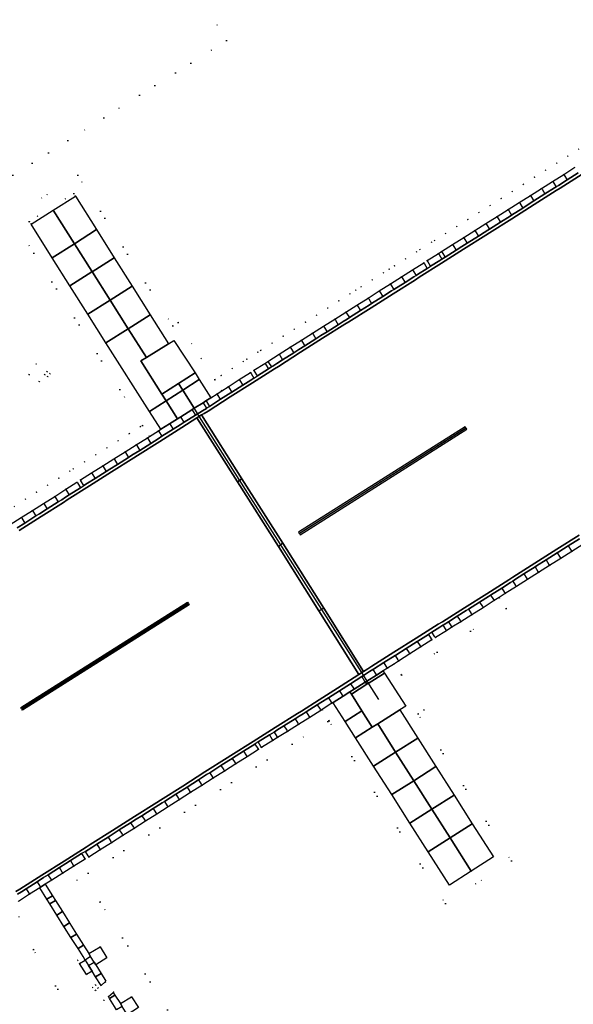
# Model space of a CAD drawing. Header units: metres. Extents: x 174791 to 179073, y 406431 to 409043.
# Tile 279 of 314: x 178086 to 178170, y 408172 to 408321. Entities that reach past the tile are written whole.
import ezdxf

# ---------------------------------------------------------------- set-up
doc = ezdxf.new("R2010")
doc.units = ezdxf.units.M
doc.linetypes.add('DOT', pattern=[6.35, 0, -6.35])
for name, color, linetype in [('terreindeelbegroeid', 254, 'DOT'), ('terreindeelonbegroeid', 254, 'DOT'), ('wegdeel_molgoot', 254, 'Continuous'), ('wegdeel_opstelplaats', 254, 'Continuous'), ('wegdeel_rijbaan', 254, 'Continuous'), ('wegdeel_start_landingsbaan', 254, 'Continuous'), ('wegdeel_voetpad', 254, 'Continuous'), ('weginrichtingselement_kabel_vliegtuigafreminstallatie', 254, 'Continuous'), ('weginrichtingselement_markering_vliegtuigverharding', 254, 'Continuous'), ('weginrichtingselement_voeg_vliegtuigverharding', 254, 'Continuous')]:
    doc.layers.add(name, color=color, linetype=linetype)

msp = doc.modelspace()

# ---------------------------------------------------------------- linework, layer by layer
at = {"layer": 'terreindeelbegroeid'}
for points in [[(178098.333, 408348, 0), (178117.041, 408318.308, 0), (178098.335, 408306.522, 0), (178057.189, 408280.596, 0), (178060.517, 408292.703, 0), (178067.153, 408317.084, 0), (178068.338, 408329.741, 0), (178068.627, 408334.974, 0), (178068.631, 408335.084, 0), (178089.056, 408347.953, 0), (178095.718, 408352.15, 0)], [(178115.234, 408266.701, 0), (178116.316, 408265.02, 0), (178115.583, 408264.554, 0), (178114.611, 408263.937, 0), (178112.845, 408266.723, 0), (178112.234, 408267.71, 0), (178109.023, 408272.656, 0), (178108.197, 408272.146, 0), (178105.414, 408276.558, 0), (178102.654, 408280.935, 0), (178099.932, 408285.249, 0), (178097.226, 408289.54, 0), (178094.026, 408294.615, 0), (178093.759, 408295.038, 0), (178087.001, 408290.778, 0), (178087.267, 408290.355, 0), (178090.492, 408285.241, 0), (178093.181, 408280.977, 0), (178095.902, 408276.662, 0), (178098.662, 408272.285, 0), (178105.29, 408261.841, 0), (178107.022, 408259.146, 0), (178106.663, 408258.92, 0), (178105.276, 408258.047, 0), (178104.209, 408259.739, 0), (178084.242, 408291.403, 0), (178094.383, 408297.796, 0), (178108.832, 408274.888, 0), (178109.642, 408275.389, 0)], [(178086.924, 408267.482, 0), (178088.524, 408266.372, 0), (178089.319, 408267.467, 0), (178089.805, 408267.115, 0), (178090.158, 408267.6, 0), (178089.672, 408267.953, 0), (178088.028, 408269.109, 0)], [(178159.59, 408231.863, 0), (178143.646, 408221.785, 0), (178142.565, 408223.468, 0), (178143.218, 408223.882, 0), (178144.91, 408224.954, 0), (178146.601, 408226.025, 0), (178148.293, 408227.097, 0), (178148.824, 408227.446, 0), (178150.49, 408228.489, 0), (178151.328, 408229.019, 0), (178152.689, 408229.857, 0), (178154.379, 408230.928, 0), (178156.069, 408231.999, 0), (178157.758, 408233.07, 0), (178158.521, 408233.553, 0)], [(178143.646, 408221.785, 0), (178147.1, 408216.408, 0), (178146.179, 408215.836, 0), (178160.387, 408193.478, 0), (178150.347, 408187.003, 0), (178132.631, 408214.802, 0), (178131.554, 408216.492, 0), (178133.068, 408217.451, 0), (178133.244, 408217.562, 0), (178133.268, 408217.524, 0), (178135.067, 408214.701, 0), (178136.665, 408212.193, 0), (178139.414, 408207.881, 0), (178142.171, 408203.554, 0), (178144.938, 408199.212, 0), (178147.717, 408194.852, 0), (178150.953, 408189.774, 0), (178154.268, 408191.912, 0), (178157.637, 408194.077, 0), (178154.434, 408199.117, 0), (178151.664, 408203.477, 0), (178148.902, 408207.822, 0), (178146.15, 408212.152, 0), (178143.407, 408216.469, 0), (178144.32, 408217.036, 0), (178141.061, 408222.027, 0), (178140.84, 408222.375, 0), (178141.526, 408222.81, 0), (178142.565, 408223.468, 0)], [(178132.631, 408214.802, 0), (178132.446, 408214.69, 0), (178090.509, 408188.168, 0), (178089.434, 408189.911, 0), (178090.413, 408190.53, 0), (178092.104, 408191.601, 0), (178093.796, 408192.671, 0), (178095.488, 408193.742, 0), (178096.077, 408194.061, 0), (178097.797, 408195.151, 0), (178099.516, 408196.241, 0), (178101.236, 408197.331, 0), (178102.955, 408198.421, 0), (178104.675, 408199.511, 0), (178106.394, 408200.601, 0), (178108.114, 408201.691, 0), (178109.833, 408202.781, 0), (178111.553, 408203.87, 0), (178113.272, 408204.96, 0), (178114.992, 408206.05, 0), (178116.711, 408207.14, 0), (178118.431, 408208.23, 0), (178120.151, 408209.32, 0), (178121.87, 408210.41, 0), (178122.362, 408210.728, 0), (178124.07, 408211.789, 0), (178124.781, 408212.24, 0), (178126.301, 408213.164, 0), (178127.993, 408214.236, 0), (178129.684, 408215.308, 0), (178131.376, 408216.379, 0), (178131.554, 408216.492, 0)], [(178089.664, 408187.634, 0), (178063.582, 408171.169, 0), (178062.514, 408172.862, 0), (178063.773, 408173.663, 0), (178064.045, 408173.835, 0), (178065.737, 408174.901, 0), (178067.43, 408175.968, 0), (178069.122, 408177.034, 0), (178069.655, 408177.373, 0), (178070.965, 408178.192, 0), (178071.803, 408178.754, 0), (178073.495, 408179.825, 0), (178075.187, 408180.895, 0), (178076.878, 408181.966, 0), (178078.57, 408183.036, 0), (178080.262, 408184.107, 0), (178081.954, 408185.178, 0), (178083.646, 408186.248, 0), (178085.337, 408187.319, 0), (178087.029, 408188.389, 0), (178088.589, 408189.376, 0)]]:
    msp.add_polyline3d(points, close=True, dxfattribs=at)
for points in [[(178057.189, 408280.596, 0), (178098.335, 408306.522, 0), (178117.041, 408318.308, 0), (178098.333, 408348, 0)], [(178170.658, 408301.763, 0), (178168.967, 408300.694, 0), (178167.277, 408299.624, 0), (178165.586, 408298.555, 0), (178163.895, 408297.486, 0), (178162.204, 408296.417, 0), (178160.513, 408295.347, 0), (178158.822, 408294.278, 0), (178157.131, 408293.209, 0), (178155.44, 408292.139, 0), (178153.75, 408291.07, 0), (178152.059, 408290.001, 0), (178150.368, 408288.932, 0), (178148.694, 408287.873, 0), (178148.234, 408287.595, 0), (178146.471, 408286.503, 0), (178145.95, 408286.149, 0), (178144.283, 408285.095, 0), (178142.589, 408284.024, 0), (178141.772, 408283.508, 0), (178140.894, 408282.953, 0), (178139.2, 408281.881, 0), (178137.506, 408280.81, 0), (178136.69, 408280.294, 0), (178135.812, 408279.739, 0), (178134.118, 408278.668, 0), (178132.424, 408277.597, 0), (178130.729, 408276.525, 0), (178129.035, 408275.454, 0), (178127.341, 408274.383, 0), (178125.647, 408273.312, 0), (178123.952, 408272.241, 0), (178122.242, 408271.159, 0), (178121.786, 408270.858, 0), (178120.108, 408269.815, 0), (178119.569, 408269.455, 0), (178117.896, 408268.392, 0), (178116.203, 408267.317, 0), (178115.244, 408266.708, 0), (178115.234, 408266.701, 0), (178109.642, 408275.389, 0), (178108.832, 408274.888, 0), (178094.383, 408297.796, 0), (178084.242, 408291.403, 0), (178104.209, 408259.739, 0), (178103.901, 408259.545, 0), (178102.204, 408258.477, 0), (178100.507, 408257.408, 0), (178098.81, 408256.34, 0), (178097.113, 408255.272, 0), (178095.416, 408254.204, 0), (178093.695, 408253.12, 0), (178093.157, 408252.759, 0), (178091.486, 408251.702, 0), (178089.792, 408250.631, 0), (178088.098, 408249.561, 0), (178086.405, 408248.49, 0), (178084.711, 408247.419, 0)], [(178170.036, 408299.003, 0), (178168.345, 408297.934, 0), (178166.655, 408296.865, 0), (178164.964, 408295.796, 0), (178163.273, 408294.726, 0), (178161.582, 408293.657, 0), (178159.891, 408292.588, 0), (178158.2, 408291.518, 0), (178156.509, 408290.449, 0), (178154.819, 408289.38, 0), (178153.128, 408288.311, 0), (178151.437, 408287.241, 0), (178149.746, 408286.172, 0), (178149.278, 408285.889, 0), (178147.56, 408284.825, 0), (178147.046, 408284.476, 0), (178145.352, 408283.405, 0), (178143.658, 408282.334, 0), (178141.963, 408281.262, 0), (178140.269, 408280.191, 0), (178138.575, 408279.12, 0), (178136.881, 408278.049, 0), (178135.187, 408276.978, 0), (178133.492, 408275.906, 0), (178131.798, 408274.835, 0), (178130.104, 408273.764, 0), (178128.41, 408272.693, 0), (178126.715, 408271.621, 0), (178125.021, 408270.55, 0), (178123.327, 408269.479, 0), (178122.865, 408269.174, 0), (178121.192, 408268.134, 0), (178120.661, 408267.779, 0), (178118.968, 408266.704, 0), (178117.276, 408265.629, 0), (178116.316, 408265.02, 0), (178115.234, 408266.701, 0), (178115.244, 408266.708, 0), (178116.203, 408267.317, 0), (178117.896, 408268.392, 0), (178119.569, 408269.455, 0), (178120.108, 408269.815, 0), (178121.786, 408270.858, 0), (178122.242, 408271.159, 0), (178123.952, 408272.241, 0), (178125.647, 408273.312, 0), (178127.341, 408274.383, 0), (178129.035, 408275.454, 0), (178130.729, 408276.525, 0), (178132.424, 408277.597, 0), (178134.118, 408278.668, 0), (178135.812, 408279.739, 0), (178136.69, 408280.294, 0), (178137.506, 408280.81, 0), (178139.2, 408281.881, 0), (178140.894, 408282.953, 0), (178141.772, 408283.508, 0), (178142.589, 408284.024, 0), (178144.283, 408285.095, 0), (178145.95, 408286.149, 0), (178146.471, 408286.503, 0), (178148.234, 408287.595, 0), (178148.694, 408287.873, 0), (178150.368, 408288.932, 0), (178152.059, 408290.001, 0), (178153.75, 408291.07, 0), (178155.44, 408292.139, 0), (178157.131, 408293.209, 0), (178158.822, 408294.278, 0), (178160.513, 408295.347, 0), (178162.204, 408296.417, 0), (178163.895, 408297.486, 0), (178165.586, 408298.555, 0), (178167.277, 408299.624, 0), (178168.967, 408300.694, 0), (178170.658, 408301.763, 0)], [(178084.711, 408247.419, 0), (178086.405, 408248.49, 0), (178088.098, 408249.561, 0), (178089.792, 408250.631, 0), (178091.486, 408251.702, 0), (178093.157, 408252.759, 0), (178093.695, 408253.12, 0), (178095.416, 408254.204, 0), (178097.113, 408255.272, 0), (178098.81, 408256.34, 0), (178100.507, 408257.408, 0), (178102.204, 408258.477, 0), (178103.901, 408259.545, 0), (178104.209, 408259.739, 0), (178105.276, 408258.047, 0), (178104.967, 408257.852, 0), (178103.27, 408256.784, 0), (178101.573, 408255.716, 0), (178099.876, 408254.648, 0), (178098.179, 408253.579, 0), (178096.482, 408252.511, 0), (178094.785, 408251.443, 0), (178094.248, 408251.083, 0), (178092.554, 408250.012, 0), (178090.861, 408248.941, 0), (178089.167, 408247.87, 0), (178087.474, 408246.799, 0), (178085.78, 408245.728, 0), (178084.087, 408244.657, 0)], [(178119.104, 408153.209, 0), (178097.778, 408187.225, 0), (178093.177, 408183.944, 0), (178093.11, 408184.05, 0), (178092.038, 408185.751, 0), (178090.966, 408187.451, 0), (178090.515, 408188.159, 0), (178090.509, 408188.168, 0), (178132.446, 408214.69, 0), (178132.631, 408214.802, 0), (178150.347, 408187.003, 0), (178160.387, 408193.478, 0), (178146.179, 408215.836, 0), (178147.1, 408216.408, 0), (178143.646, 408221.785, 0), (178159.59, 408231.863, 0), (178158.521, 408233.553, 0), (178159.448, 408234.141, 0), (178161.138, 408235.212, 0), (178162.828, 408236.283, 0), (178164.517, 408237.354, 0), (178166.207, 408238.425, 0), (178167.897, 408239.496, 0), (178169.587, 408240.567, 0), (178171.277, 408241.638, 0)], [(178075.332, 408148.81, 0), (178060.908, 408171.75, 0), (178060.88, 408171.78, 0), (178061.535, 408172.25, 0), (178062.073, 408172.581, 0), (178062.514, 408172.862, 0), (178063.582, 408171.169, 0), (178089.664, 408187.634, 0), (178090.117, 408186.916, 0), (178091.193, 408185.216, 0), (178092.268, 408183.517, 0), (178092.365, 408183.364, 0), (178087.636, 408179.992, 0), (178108.084, 408146.4, 0)], [(178103.617, 408171.15, 0), (178102.548, 408172.812, 0), (178100.885, 408171.754, 0), (178100.041, 408173.041, 0), (178099.777, 408173.474, 0), (178099.874, 408173.548, 0), (178098.552, 408175.058, 0), (178098.661, 408175.18, 0), (178097.918, 408176.354, 0), (178097.108, 408177.668, 0), (178098.784, 408178.716, 0), (178097.768, 408180.395, 0), (178096.066, 408179.36, 0), (178095.253, 408180.649, 0), (178094.181, 408182.35, 0), (178093.177, 408183.944, 0), (178097.778, 408187.225, 0), (178119.104, 408153.209, 0)], [(178108.084, 408146.4, 0), (178087.636, 408179.992, 0), (178092.365, 408183.364, 0), (178093.343, 408181.819, 0), (178094.418, 408180.121, 0), (178095.175, 408178.924, 0), (178094.323, 408178.37, 0), (178094.627, 408177.848, 0), (178095.7, 408176.183, 0), (178096.556, 408176.704, 0), (178097.096, 408175.847, 0), (178097.929, 408174.53, 0), (178097.473, 408174.145, 0), (178097.072, 408174.612, 0), (178096.618, 408174.219, 0), (178097.033, 408173.744, 0), (178097.094, 408173.8, 0), (178098.374, 408172.245, 0), (178099.034, 408172.862, 0), (178099.213, 408172.558, 0), (178099.966, 408171.302, 0)]]:
    msp.add_polyline3d(points, dxfattribs=at)
at = {"layer": 'terreindeelonbegroeid'}
for points in [[(178094.026, 408294.615, 0), (178090.643, 408292.483, 0), (178087.267, 408290.355, 0), (178087.001, 408290.778, 0), (178093.759, 408295.038, 0)], [(178148.087, 408283.975, 0), (178147.58, 408283.631, 0), (178147.134, 408284.337, 0), (178147.046, 408284.476, 0), (178147.56, 408284.825, 0), (178147.657, 408284.668, 0)], [(178089.672, 408267.953, 0), (178089.319, 408267.467, 0), (178088.524, 408266.372, 0), (178086.924, 408267.482, 0), (178088.028, 408269.109, 0)], [(178089.319, 408267.467, 0), (178089.672, 408267.953, 0), (178090.158, 408267.6, 0), (178089.805, 408267.115, 0)], [(178121.72, 408267.285, 0), (178121.197, 408266.935, 0), (178120.752, 408267.635, 0), (178120.661, 408267.779, 0), (178121.192, 408268.134, 0), (178121.29, 408267.976, 0)], [(178095.318, 408250.597, 0), (178094.783, 408250.238, 0), (178094.315, 408250.977, 0), (178094.248, 408251.083, 0), (178094.785, 408251.443, 0), (178094.862, 408251.321, 0)], [(178148.824, 408227.446, 0), (178148.293, 408227.097, 0), (178148.196, 408227.25, 0), (178147.758, 408227.942, 0), (178148.293, 408228.294, 0), (178148.734, 408227.591, 0)], [(178122.362, 408210.728, 0), (178121.87, 408210.41, 0), (178121.769, 408210.569, 0), (178121.335, 408211.255, 0), (178121.834, 408211.577, 0), (178122.266, 408210.883, 0)], [(178096.077, 408194.061, 0), (178095.488, 408193.742, 0), (178095.39, 408193.898, 0), (178094.953, 408194.587, 0), (178095.542, 408194.906, 0), (178095.954, 408194.254, 0)], [(178095.478, 408178.391, 0), (178094.627, 408177.848, 0), (178094.323, 408178.37, 0), (178095.175, 408178.924, 0)], [(178096.857, 408178.075, 0), (178096.002, 408177.548, 0), (178095.485, 408178.379, 0), (178095.478, 408178.391, 0), (178096.333, 408178.936, 0)], [(178097.473, 408174.145, 0), (178097.094, 408173.8, 0), (178097.033, 408173.744, 0), (178096.618, 408174.219, 0), (178097.072, 408174.612, 0)], [(178099.777, 408173.474, 0), (178099.034, 408172.862, 0), (178098.374, 408172.245, 0), (178097.094, 408173.8, 0), (178097.473, 408174.145, 0), (178097.929, 408174.53, 0), (178098.552, 408175.058, 0), (178099.874, 408173.548, 0)]]:
    msp.add_polyline3d(points, close=True, dxfattribs=at)
at = {"layer": 'wegdeel_molgoot'}
for points in [[(178085.172, 408244.161, 0), (178086.315, 408244.883, 0), (178088.008, 408245.954, 0), (178088.549, 408246.296, 0), (178089.702, 408247.025, 0), (178091.395, 408248.096, 0), (178091.927, 408248.432, 0), (178092.515, 408248.804, 0), (178093.089, 408249.167, 0), (178094.783, 408250.238, 0), (178095.318, 408250.597, 0), (178095.877, 408250.949, 0), (178097.015, 408251.665, 0), (178098.712, 408252.733, 0), (178099.252, 408253.073, 0), (178100.409, 408253.801, 0), (178102.105, 408254.869, 0), (178102.626, 408255.197, 0), (178103.219, 408255.57, 0), (178103.802, 408255.938, 0), (178105.499, 408257.006, 0), (178106.595, 408257.695, 0), (178107.196, 408258.074, 0), (178108.893, 408259.142, 0), (178109.971, 408259.821, 0), (178110.59, 408260.21, 0), (178112.287, 408261.279, 0), (178112.979, 408261.715, 0), (178113.347, 408261.946, 0), (178113.951, 408262.326, 0), (178113.984, 408262.347, 0), (178114.426, 408262.635, 0), (178116.119, 408263.71, 0), (178117.322, 408264.474, 0), (178117.812, 408264.785, 0), (178119.504, 408265.86, 0), (178120.699, 408266.618, 0), (178121.197, 408266.935, 0), (178121.72, 408267.285, 0), (178123.393, 408268.325, 0), (178123.861, 408268.634, 0), (178124.073, 408268.768, 0), (178124.654, 408269.135, 0), (178125.556, 408269.705, 0), (178127.25, 408270.776, 0), (178128.025, 408271.267, 0), (178128.944, 408271.847, 0), (178130.638, 408272.919, 0), (178131.396, 408273.398, 0), (178132.333, 408273.99, 0), (178134.027, 408275.061, 0), (178134.767, 408275.529, 0), (178135.378, 408275.915, 0), (178135.721, 408276.132, 0), (178137.415, 408277.204, 0), (178138.754, 408278.05, 0), (178139.109, 408278.275, 0), (178140.804, 408279.346, 0), (178142.135, 408280.188, 0), (178142.498, 408280.417, 0), (178144.192, 408281.488, 0), (178145.511, 408282.322, 0), (178145.886, 408282.56, 0), (178146.108, 408282.7, 0), (178147.58, 408283.631, 0), (178148.087, 408283.975, 0), (178149.479, 408284.837, 0), (178149.805, 408285.039, 0), (178150.281, 408285.327, 0), (178151.971, 408286.396, 0), (178152.853, 408286.954, 0), (178153.662, 408287.465, 0), (178155.353, 408288.535, 0), (178156.223, 408289.085, 0), (178156.813, 408289.458, 0), (178157.044, 408289.604, 0), (178158.735, 408290.673, 0), (178160.191, 408291.594, 0), (178160.426, 408291.743, 0), (178162.117, 408292.812, 0), (178163.572, 408293.732, 0), (178163.807, 408293.881, 0), (178165.498, 408294.95, 0), (178166.95, 408295.868, 0), (178167.189, 408296.02, 0), (178167.544, 408296.244, 0), (178168.88, 408297.089, 0), (178170.571, 408298.158, 0)], [(178171.174, 408297.979, 0), (178167.799, 408295.841, 0), (178167.209, 408295.459, 0), (178163.831, 408293.323, 0), (178160.45, 408291.185, 0), (178157.072, 408289.048, 0), (178156.482, 408288.675, 0), (178153.11, 408286.548, 0), (178149.738, 408284.419, 0), (178146.366, 408282.292, 0), (178145.781, 408281.895, 0), (178142.403, 408279.763, 0), (178139.021, 408277.628, 0), (178135.643, 408275.496, 0), (178135.017, 408275.134, 0), (178131.651, 408272.995, 0), (178128.284, 408270.857, 0), (178124.918, 408268.718, 0), (178124.34, 408268.345, 0), (178120.963, 408266.202, 0), (178117.585, 408264.06, 0), (178114.208, 408261.917, 0), (178113.593, 408261.555, 0), (178113.225, 408261.341, 0), (178112.524, 408260.88, 0), (178110.22, 408259.427, 0), (178106.845, 408257.299, 0), (178103.47, 408255.171, 0), (178102.89, 408254.778, 0), (178099.518, 408252.651, 0), (178096.145, 408250.523, 0), (178092.773, 408248.396, 0), (178092.195, 408248.008, 0), (178088.815, 408245.877, 0), (178085.434, 408243.745, 0)], [(178084.94, 408188.805, 0), (178085.546, 408189.18, 0), (178088.923, 408191.313, 0), (178092.299, 408193.447, 0), (178095.676, 408195.58, 0), (178096.277, 408195.949, 0), (178099.65, 408198.085, 0), (178103.023, 408200.221, 0), (178106.396, 408202.357, 0), (178106.984, 408202.722, 0), (178110.357, 408204.863, 0), (178113.728, 408207.004, 0), (178117.101, 408209.145, 0), (178117.697, 408209.496, 0), (178121.071, 408211.633, 0), (178124.446, 408213.769, 0), (178127.82, 408215.906, 0), (178128.456, 408216.275, 0), (178131.138, 408217.986, 0), (178134.494, 408220.128, 0), (178137.176, 408221.839, 0), (178137.883, 408222.295, 0), (178138.523, 408222.704, 0), (178139.129, 408223.09, 0), (178142.5, 408225.218, 0), (178145.872, 408227.347, 0), (178149.243, 408229.475, 0), (178149.894, 408229.851, 0), (178153.265, 408231.981, 0), (178156.636, 408234.111, 0), (178160.007, 408236.241, 0), (178160.613, 408236.638, 0), (178163.968, 408238.764, 0), (178167.324, 408240.889, 0), (178170.679, 408243.015, 0)], [(178170.741, 408242.483, 0), (178169.051, 408241.412, 0), (178167.583, 408240.481, 0), (178167.362, 408240.341, 0), (178165.672, 408239.27, 0), (178164.228, 408238.354, 0), (178163.982, 408238.199, 0), (178162.292, 408237.128, 0), (178160.873, 408236.228, 0), (178160.603, 408236.057, 0), (178160.261, 408235.84, 0), (178158.913, 408234.986, 0), (178157.223, 408233.915, 0), (178156.893, 408233.706, 0), (178155.533, 408232.844, 0), (178153.843, 408231.773, 0), (178153.525, 408231.571, 0), (178152.154, 408230.702, 0), (178150.804, 408229.862, 0), (178150.143, 408229.451, 0), (178149.959, 408229.337, 0), (178149.507, 408229.053, 0), (178148.293, 408228.294, 0), (178147.758, 408227.942, 0), (178146.143, 408226.919, 0), (178146.066, 408226.87, 0), (178144.374, 408225.798, 0), (178142.775, 408224.785, 0), (178142.683, 408224.726, 0), (178140.991, 408223.655, 0), (178139.407, 408222.651, 0), (178139.299, 408222.583, 0), (178138.8, 408222.267, 0), (178137.846, 408221.662, 0), (178137.608, 408221.511, 0), (178135.916, 408220.439, 0), (178134.761, 408219.708, 0), (178134.224, 408219.368, 0), (178132.533, 408218.296, 0), (178131.397, 408217.576, 0), (178130.841, 408217.224, 0), (178129.149, 408216.152, 0), (178128.71, 408215.874, 0), (178128.089, 408215.481, 0), (178127.458, 408215.081, 0), (178125.766, 408214.009, 0), (178124.702, 408213.353, 0), (178124.262, 408213.082, 0), (178123.542, 408212.638, 0), (178121.834, 408211.577, 0), (178121.335, 408211.255, 0), (178121.318, 408211.244, 0), (178119.615, 408210.165, 0), (178117.944, 408209.106, 0), (178117.896, 408209.075, 0), (178117.361, 408208.736, 0), (178116.176, 408207.985, 0), (178114.457, 408206.895, 0), (178113.986, 408206.597, 0), (178112.737, 408205.805, 0), (178111.017, 408204.715, 0), (178110.613, 408204.459, 0), (178109.298, 408203.625, 0), (178107.578, 408202.535, 0), (178107.239, 408202.32, 0), (178106.654, 408201.949, 0), (178105.859, 408201.445, 0), (178104.139, 408200.355, 0), (178103.282, 408199.812, 0), (178102.42, 408199.265, 0), (178100.7, 408198.175, 0), (178099.91, 408197.675, 0), (178098.981, 408197.086, 0), (178097.261, 408195.996, 0), (178096.538, 408195.537, 0), (178095.942, 408195.16, 0), (178095.542, 408194.906, 0), (178094.953, 408194.587, 0), (178093.262, 408193.516, 0), (178092.543, 408193.062, 0), (178091.57, 408192.446, 0), (178089.878, 408191.375, 0), (178089.168, 408190.926, 0), (178088.186, 408190.305, 0), (178086.494, 408189.234, 0), (178085.793, 408188.79, 0), (178085.191, 408188.409, 0)]]:
    msp.add_polyline3d(points, dxfattribs=at)
at = {"layer": 'wegdeel_opstelplaats'}
for points in [[(178097.226, 408289.54, 0), (178093.863, 408287.375, 0), (178090.643, 408292.483, 0), (178094.026, 408294.615, 0)], [(178093.863, 408287.375, 0), (178090.492, 408285.241, 0), (178087.267, 408290.355, 0), (178090.643, 408292.483, 0)], [(178099.932, 408285.249, 0), (178096.576, 408283.125, 0), (178096.536, 408283.188, 0), (178093.863, 408287.375, 0), (178097.226, 408289.54, 0)], [(178096.576, 408283.125, 0), (178096.512, 408283.084, 0), (178093.181, 408280.977, 0), (178090.492, 408285.241, 0), (178093.863, 408287.375, 0), (178096.536, 408283.188, 0)], [(178102.654, 408280.935, 0), (178099.304, 408278.815, 0), (178096.616, 408283.062, 0), (178096.576, 408283.125, 0), (178099.932, 408285.249, 0)], [(178099.304, 408278.815, 0), (178095.902, 408276.662, 0), (178093.181, 408280.977, 0), (178096.512, 408283.084, 0), (178096.576, 408283.125, 0), (178096.616, 408283.062, 0)], [(178105.414, 408276.558, 0), (178102.052, 408274.43, 0), (178099.304, 408278.815, 0), (178102.654, 408280.935, 0)], [(178102.052, 408274.43, 0), (178098.662, 408272.285, 0), (178095.902, 408276.662, 0), (178099.304, 408278.815, 0)], [(178108.197, 408272.146, 0), (178104.814, 408270.071, 0), (178102.052, 408274.43, 0), (178105.414, 408276.558, 0)], [(178104.814, 408270.071, 0), (178103.95, 408269.567, 0), (178107.159, 408264.478, 0), (178107.808, 408263.465, 0), (178105.29, 408261.841, 0), (178098.662, 408272.285, 0), (178102.052, 408274.43, 0)], [(178112.234, 408267.71, 0), (178109.72, 408266.119, 0), (178107.159, 408264.478, 0), (178103.95, 408269.567, 0), (178104.814, 408270.071, 0), (178108.197, 408272.146, 0), (178109.023, 408272.656, 0)], [(178112.845, 408266.723, 0), (178110.345, 408265.102, 0), (178109.72, 408266.119, 0), (178112.234, 408267.71, 0)], [(178114.611, 408263.937, 0), (178113.89, 408263.479, 0), (178113.451, 408263.193, 0), (178112.102, 408262.344, 0), (178110.345, 408265.102, 0), (178112.845, 408266.723, 0)], [(178110.345, 408265.102, 0), (178107.808, 408263.465, 0), (178107.159, 408264.478, 0), (178109.72, 408266.119, 0)], [(178112.102, 408262.344, 0), (178111.754, 408262.125, 0), (178110.057, 408261.057, 0), (178109.556, 408260.741, 0), (178107.808, 408263.465, 0), (178110.345, 408265.102, 0)], [(178109.556, 408260.741, 0), (178108.36, 408259.989, 0), (178107.022, 408259.146, 0), (178105.29, 408261.841, 0), (178107.808, 408263.465, 0)], [(178143.407, 408216.469, 0), (178140.04, 408214.34, 0), (178139.215, 408213.81, 0), (178137.603, 408216.309, 0), (178136.022, 408218.846, 0), (178138.367, 408220.345, 0), (178138.592, 408220.485, 0), (178141.061, 408222.027, 0), (178144.32, 408217.036, 0)], [(178141.061, 408222.027, 0), (178138.592, 408220.485, 0), (178138.367, 408220.345, 0), (178138.159, 408220.676, 0), (178138.381, 408220.817, 0), (178139.835, 408221.738, 0), (178140.84, 408222.375, 0)], [(178138.367, 408220.345, 0), (178136.022, 408218.846, 0), (178135.813, 408219.19, 0), (178136.451, 408219.595, 0), (178138.143, 408220.666, 0), (178138.159, 408220.676, 0)], [(178136.022, 408218.846, 0), (178137.603, 408216.309, 0), (178135.067, 408214.701, 0), (178133.268, 408217.524, 0), (178133.244, 408217.562, 0), (178134.76, 408218.523, 0), (178135.813, 408219.19, 0)], [(178139.215, 408213.81, 0), (178136.665, 408212.193, 0), (178135.067, 408214.701, 0), (178137.603, 408216.309, 0)], [(178146.15, 408212.152, 0), (178142.767, 408210.007, 0), (178140.04, 408214.34, 0), (178143.407, 408216.469, 0)], [(178142.767, 408210.007, 0), (178139.414, 408207.881, 0), (178136.665, 408212.193, 0), (178139.215, 408213.81, 0), (178140.04, 408214.34, 0)], [(178148.902, 408207.822, 0), (178145.514, 408205.674, 0), (178142.767, 408210.007, 0), (178146.15, 408212.152, 0)], [(178145.514, 408205.674, 0), (178142.171, 408203.554, 0), (178139.414, 408207.881, 0), (178142.767, 408210.007, 0)], [(178151.664, 408203.477, 0), (178148.264, 408201.321, 0), (178145.514, 408205.674, 0), (178148.902, 408207.822, 0)], [(178148.264, 408201.321, 0), (178144.938, 408199.212, 0), (178142.171, 408203.554, 0), (178145.514, 408205.674, 0)], [(178154.434, 408199.117, 0), (178151.055, 408196.969, 0), (178148.264, 408201.321, 0), (178151.664, 408203.477, 0)], [(178151.055, 408196.969, 0), (178147.717, 408194.852, 0), (178144.938, 408199.212, 0), (178148.264, 408201.321, 0)], [(178154.268, 408191.912, 0), (178151.055, 408196.969, 0), (178154.434, 408199.117, 0), (178157.637, 408194.077, 0)], [(178154.268, 408191.912, 0), (178150.953, 408189.774, 0), (178147.717, 408194.852, 0), (178151.055, 408196.969, 0)]]:
    msp.add_polyline3d(points, close=True, dxfattribs=at)
at = {"layer": 'wegdeel_rijbaan'}
for points in [[(178170.571, 408298.158, 0), (178168.88, 408297.089, 0), (178167.544, 408296.244, 0), (178167.189, 408296.02, 0), (178166.95, 408295.868, 0), (178165.498, 408294.95, 0), (178163.807, 408293.881, 0), (178163.572, 408293.732, 0), (178162.117, 408292.812, 0), (178160.426, 408291.743, 0), (178160.191, 408291.594, 0), (178158.735, 408290.673, 0), (178157.044, 408289.604, 0), (178156.813, 408289.458, 0), (178156.223, 408289.085, 0), (178155.353, 408288.535, 0), (178153.662, 408287.465, 0), (178152.853, 408286.954, 0), (178151.971, 408286.396, 0), (178150.281, 408285.327, 0), (178149.805, 408285.039, 0), (178149.479, 408284.837, 0), (178148.087, 408283.975, 0), (178147.657, 408284.668, 0), (178147.56, 408284.825, 0), (178149.278, 408285.889, 0), (178149.746, 408286.172, 0), (178151.437, 408287.241, 0), (178153.128, 408288.311, 0), (178154.819, 408289.38, 0), (178156.509, 408290.449, 0), (178158.2, 408291.518, 0), (178159.891, 408292.588, 0), (178161.582, 408293.657, 0), (178163.273, 408294.726, 0), (178164.964, 408295.796, 0), (178166.655, 408296.865, 0), (178168.345, 408297.934, 0), (178170.036, 408299.003, 0)], [(178084.087, 408244.657, 0), (178085.78, 408245.728, 0), (178087.474, 408246.799, 0), (178089.167, 408247.87, 0), (178090.861, 408248.941, 0), (178092.554, 408250.012, 0), (178094.248, 408251.083, 0), (178094.315, 408250.977, 0), (178094.783, 408250.238, 0), (178093.089, 408249.167, 0), (178092.515, 408248.804, 0), (178091.927, 408248.432, 0), (178091.395, 408248.096, 0), (178089.702, 408247.025, 0), (178088.549, 408246.296, 0), (178088.008, 408245.954, 0), (178086.315, 408244.883, 0), (178085.172, 408244.161, 0)], [(178171.277, 408241.638, 0), (178169.587, 408240.567, 0), (178167.897, 408239.496, 0), (178166.207, 408238.425, 0), (178164.517, 408237.354, 0), (178162.828, 408236.283, 0), (178161.138, 408235.212, 0), (178159.448, 408234.141, 0), (178158.521, 408233.553, 0), (178157.758, 408233.07, 0), (178156.069, 408231.999, 0), (178154.379, 408230.928, 0), (178152.689, 408229.857, 0), (178151.328, 408229.019, 0), (178150.49, 408228.489, 0), (178148.824, 408227.446, 0), (178148.734, 408227.591, 0), (178148.293, 408228.294, 0), (178149.507, 408229.053, 0), (178149.959, 408229.337, 0), (178150.143, 408229.451, 0), (178150.804, 408229.862, 0), (178152.154, 408230.702, 0), (178153.525, 408231.571, 0), (178153.843, 408231.773, 0), (178155.533, 408232.844, 0), (178156.893, 408233.706, 0), (178157.223, 408233.915, 0), (178158.913, 408234.986, 0), (178160.261, 408235.84, 0), (178160.603, 408236.057, 0), (178160.873, 408236.228, 0), (178162.292, 408237.128, 0), (178163.982, 408238.199, 0), (178164.228, 408238.354, 0), (178165.672, 408239.27, 0), (178167.362, 408240.341, 0), (178167.583, 408240.481, 0), (178169.051, 408241.412, 0), (178170.741, 408242.483, 0)], [(178085.191, 408188.409, 0), (178085.793, 408188.79, 0), (178086.494, 408189.234, 0), (178088.186, 408190.305, 0), (178089.168, 408190.926, 0), (178089.878, 408191.375, 0), (178091.57, 408192.446, 0), (178092.543, 408193.062, 0), (178093.262, 408193.516, 0), (178094.953, 408194.587, 0), (178095.39, 408193.898, 0), (178095.488, 408193.742, 0), (178093.796, 408192.671, 0), (178092.104, 408191.601, 0), (178090.413, 408190.53, 0), (178089.434, 408189.911, 0), (178088.721, 408189.46, 0), (178088.589, 408189.376, 0), (178087.029, 408188.389, 0), (178085.337, 408187.319, 0)]]:
    msp.add_polyline3d(points, dxfattribs=at)
for points in [[(178147.58, 408283.631, 0), (178146.108, 408282.7, 0), (178145.886, 408282.56, 0), (178145.511, 408282.322, 0), (178144.192, 408281.488, 0), (178142.498, 408280.417, 0), (178142.135, 408280.188, 0), (178140.804, 408279.346, 0), (178139.109, 408278.275, 0), (178138.754, 408278.05, 0), (178137.415, 408277.204, 0), (178135.721, 408276.132, 0), (178135.378, 408275.915, 0), (178134.767, 408275.529, 0), (178134.027, 408275.061, 0), (178132.333, 408273.99, 0), (178131.396, 408273.398, 0), (178130.638, 408272.919, 0), (178128.944, 408271.847, 0), (178128.025, 408271.267, 0), (178127.25, 408270.776, 0), (178125.556, 408269.705, 0), (178124.654, 408269.135, 0), (178124.073, 408268.768, 0), (178123.861, 408268.634, 0), (178123.393, 408268.325, 0), (178121.72, 408267.285, 0), (178121.29, 408267.976, 0), (178121.192, 408268.134, 0), (178122.865, 408269.174, 0), (178123.327, 408269.479, 0), (178125.021, 408270.55, 0), (178126.715, 408271.621, 0), (178128.41, 408272.693, 0), (178130.104, 408273.764, 0), (178131.798, 408274.835, 0), (178133.492, 408275.906, 0), (178135.187, 408276.978, 0), (178136.881, 408278.049, 0), (178138.575, 408279.12, 0), (178140.269, 408280.191, 0), (178141.963, 408281.262, 0), (178143.658, 408282.334, 0), (178145.352, 408283.405, 0), (178147.046, 408284.476, 0), (178147.134, 408284.337, 0)], [(178121.197, 408266.935, 0), (178120.699, 408266.618, 0), (178119.504, 408265.86, 0), (178117.812, 408264.785, 0), (178117.322, 408264.474, 0), (178116.119, 408263.71, 0), (178114.426, 408262.635, 0), (178113.984, 408262.347, 0), (178113.951, 408262.326, 0), (178113.347, 408261.946, 0), (178112.979, 408261.715, 0), (178112.287, 408261.279, 0), (178110.59, 408260.21, 0), (178109.971, 408259.821, 0), (178108.893, 408259.142, 0), (178107.196, 408258.074, 0), (178106.595, 408257.695, 0), (178105.499, 408257.006, 0), (178103.802, 408255.938, 0), (178103.219, 408255.57, 0), (178102.626, 408255.197, 0), (178102.105, 408254.869, 0), (178100.409, 408253.801, 0), (178099.252, 408253.073, 0), (178098.712, 408252.733, 0), (178097.015, 408251.665, 0), (178095.877, 408250.949, 0), (178095.318, 408250.597, 0), (178094.862, 408251.321, 0), (178094.785, 408251.443, 0), (178096.482, 408252.511, 0), (178098.179, 408253.579, 0), (178099.876, 408254.648, 0), (178101.573, 408255.716, 0), (178103.27, 408256.784, 0), (178104.967, 408257.852, 0), (178105.276, 408258.047, 0), (178106.663, 408258.92, 0), (178107.022, 408259.146, 0), (178108.36, 408259.989, 0), (178109.556, 408260.741, 0), (178110.057, 408261.057, 0), (178111.754, 408262.125, 0), (178112.102, 408262.344, 0), (178113.451, 408263.193, 0), (178113.89, 408263.479, 0), (178114.611, 408263.937, 0), (178115.583, 408264.554, 0), (178116.316, 408265.02, 0), (178117.276, 408265.629, 0), (178118.968, 408266.704, 0), (178120.661, 408267.779, 0), (178120.752, 408267.635, 0)], [(178148.293, 408227.097, 0), (178146.601, 408226.025, 0), (178144.91, 408224.954, 0), (178143.218, 408223.882, 0), (178142.565, 408223.468, 0), (178141.526, 408222.81, 0), (178140.84, 408222.375, 0), (178139.835, 408221.738, 0), (178138.381, 408220.817, 0), (178138.159, 408220.676, 0), (178138.143, 408220.666, 0), (178136.451, 408219.595, 0), (178135.813, 408219.19, 0), (178134.76, 408218.523, 0), (178133.244, 408217.562, 0), (178133.068, 408217.451, 0), (178131.554, 408216.492, 0), (178131.376, 408216.379, 0), (178129.684, 408215.308, 0), (178127.993, 408214.236, 0), (178126.301, 408213.164, 0), (178124.781, 408212.24, 0), (178124.07, 408211.789, 0), (178122.362, 408210.728, 0), (178122.266, 408210.883, 0), (178121.834, 408211.577, 0), (178123.542, 408212.638, 0), (178124.262, 408213.082, 0), (178124.702, 408213.353, 0), (178125.766, 408214.009, 0), (178127.458, 408215.081, 0), (178128.089, 408215.481, 0), (178128.71, 408215.874, 0), (178129.149, 408216.152, 0), (178130.841, 408217.224, 0), (178131.397, 408217.576, 0), (178132.533, 408218.296, 0), (178134.224, 408219.368, 0), (178134.761, 408219.708, 0), (178135.916, 408220.439, 0), (178137.608, 408221.511, 0), (178137.846, 408221.662, 0), (178138.8, 408222.267, 0), (178139.299, 408222.583, 0), (178139.407, 408222.651, 0), (178140.991, 408223.655, 0), (178142.683, 408224.726, 0), (178142.775, 408224.785, 0), (178144.374, 408225.798, 0), (178146.066, 408226.87, 0), (178146.143, 408226.919, 0), (178147.758, 408227.942, 0), (178148.196, 408227.25, 0)], [(178121.87, 408210.41, 0), (178120.151, 408209.32, 0), (178118.431, 408208.23, 0), (178116.711, 408207.14, 0), (178114.992, 408206.05, 0), (178113.272, 408204.96, 0), (178111.553, 408203.87, 0), (178109.833, 408202.781, 0), (178108.114, 408201.691, 0), (178106.394, 408200.601, 0), (178104.675, 408199.511, 0), (178102.955, 408198.421, 0), (178101.236, 408197.331, 0), (178099.516, 408196.241, 0), (178097.797, 408195.151, 0), (178096.077, 408194.061, 0), (178095.954, 408194.254, 0), (178095.542, 408194.906, 0), (178095.942, 408195.16, 0), (178096.538, 408195.537, 0), (178097.261, 408195.996, 0), (178098.981, 408197.086, 0), (178099.91, 408197.675, 0), (178100.7, 408198.175, 0), (178102.42, 408199.265, 0), (178103.282, 408199.812, 0), (178104.139, 408200.355, 0), (178105.859, 408201.445, 0), (178106.654, 408201.949, 0), (178107.239, 408202.32, 0), (178107.578, 408202.535, 0), (178109.298, 408203.625, 0), (178110.613, 408204.459, 0), (178111.017, 408204.715, 0), (178112.737, 408205.805, 0), (178113.986, 408206.597, 0), (178114.457, 408206.895, 0), (178116.176, 408207.985, 0), (178117.361, 408208.736, 0), (178117.896, 408209.075, 0), (178117.944, 408209.106, 0), (178119.615, 408210.165, 0), (178121.318, 408211.244, 0), (178121.335, 408211.255, 0), (178121.769, 408210.569, 0)]]:
    msp.add_polyline3d(points, close=True, dxfattribs=at)
at = {"layer": 'wegdeel_start_landingsbaan'}
for points in [[(178170.679, 408243.015, 0), (178167.324, 408240.889, 0), (178163.968, 408238.764, 0), (178160.613, 408236.638, 0), (178160.007, 408236.241, 0), (178156.636, 408234.111, 0), (178153.265, 408231.981, 0), (178149.894, 408229.851, 0), (178149.243, 408229.475, 0), (178145.872, 408227.347, 0), (178142.5, 408225.218, 0), (178139.129, 408223.09, 0), (178138.523, 408222.704, 0), (178137.883, 408222.295, 0), (178131.824, 408231.942, 0), (178125.597, 408241.82, 0), (178119.368, 408251.623, 0), (178113.225, 408261.341, 0), (178113.593, 408261.555, 0), (178114.208, 408261.917, 0), (178117.585, 408264.06, 0), (178120.963, 408266.202, 0), (178124.34, 408268.345, 0), (178124.918, 408268.718, 0), (178128.284, 408270.857, 0), (178131.651, 408272.995, 0), (178135.017, 408275.134, 0), (178135.643, 408275.496, 0), (178139.021, 408277.628, 0), (178142.403, 408279.763, 0), (178145.781, 408281.895, 0), (178146.366, 408282.292, 0), (178149.738, 408284.419, 0), (178153.11, 408286.548, 0), (178156.482, 408288.675, 0), (178157.072, 408289.048, 0), (178160.45, 408291.185, 0), (178163.831, 408293.323, 0), (178167.209, 408295.459, 0), (178167.799, 408295.841, 0), (178171.174, 408297.979, 0)], [(178085.434, 408243.745, 0), (178088.815, 408245.877, 0), (178092.195, 408248.008, 0), (178092.773, 408248.396, 0), (178096.145, 408250.523, 0), (178099.518, 408252.651, 0), (178102.89, 408254.778, 0), (178103.47, 408255.171, 0), (178106.845, 408257.299, 0), (178110.22, 408259.427, 0), (178112.524, 408260.88, 0), (178118.672, 408251.158, 0), (178124.914, 408241.301, 0), (178131.082, 408231.526, 0), (178137.176, 408221.839, 0), (178134.494, 408220.128, 0), (178131.138, 408217.986, 0), (178128.456, 408216.275, 0), (178127.82, 408215.906, 0), (178124.446, 408213.769, 0), (178121.071, 408211.633, 0), (178117.697, 408209.496, 0), (178117.101, 408209.145, 0), (178113.728, 408207.004, 0), (178110.357, 408204.863, 0), (178106.984, 408202.722, 0), (178106.396, 408202.357, 0), (178103.023, 408200.221, 0), (178099.65, 408198.085, 0), (178096.277, 408195.949, 0), (178095.676, 408195.58, 0), (178092.299, 408193.447, 0), (178088.923, 408191.313, 0), (178085.546, 408189.18, 0), (178084.94, 408188.805, 0)]]:
    msp.add_polyline3d(points, dxfattribs=at)
for points in [[(178119.368, 408251.623, 0), (178118.672, 408251.158, 0), (178112.524, 408260.88, 0), (178113.225, 408261.341, 0)], [(178125.597, 408241.82, 0), (178124.914, 408241.301, 0), (178118.672, 408251.158, 0), (178119.368, 408251.623, 0)], [(178131.824, 408231.942, 0), (178131.082, 408231.526, 0), (178124.914, 408241.301, 0), (178125.597, 408241.82, 0)], [(178137.883, 408222.295, 0), (178137.176, 408221.839, 0), (178131.082, 408231.526, 0), (178131.824, 408231.942, 0)]]:
    msp.add_polyline3d(points, close=True, dxfattribs=at)
at = {"layer": 'wegdeel_voetpad'}
for points in [[(178090.509, 408188.168, 0), (178090.515, 408188.159, 0), (178089.664, 408187.634, 0), (178088.589, 408189.376, 0), (178088.721, 408189.46, 0), (178089.434, 408189.911, 0)], [(178090.966, 408187.451, 0), (178090.117, 408186.916, 0), (178089.664, 408187.634, 0), (178090.515, 408188.159, 0)], [(178092.038, 408185.751, 0), (178091.193, 408185.216, 0), (178090.117, 408186.916, 0), (178090.966, 408187.451, 0)], [(178093.11, 408184.05, 0), (178092.268, 408183.517, 0), (178091.193, 408185.216, 0), (178092.038, 408185.751, 0)], [(178093.177, 408183.944, 0), (178094.181, 408182.35, 0), (178093.343, 408181.819, 0), (178092.365, 408183.364, 0), (178092.268, 408183.517, 0), (178093.11, 408184.05, 0)], [(178095.253, 408180.649, 0), (178094.418, 408180.121, 0), (178093.343, 408181.819, 0), (178094.181, 408182.35, 0)], [(178096.066, 408179.36, 0), (178096.333, 408178.936, 0), (178095.478, 408178.391, 0), (178095.175, 408178.924, 0), (178094.418, 408180.121, 0), (178095.253, 408180.649, 0)], [(178098.784, 408178.716, 0), (178097.108, 408177.668, 0), (178096.857, 408178.075, 0), (178096.333, 408178.936, 0), (178096.066, 408179.36, 0), (178097.768, 408180.395, 0)], [(178096.002, 408177.548, 0), (178096.556, 408176.704, 0), (178095.7, 408176.183, 0), (178094.627, 408177.848, 0), (178095.478, 408178.391, 0), (178095.485, 408178.379, 0)], [(178097.108, 408177.668, 0), (178097.918, 408176.354, 0), (178097.096, 408175.847, 0), (178096.556, 408176.704, 0), (178096.002, 408177.548, 0), (178096.857, 408178.075, 0)], [(178098.552, 408175.058, 0), (178097.929, 408174.53, 0), (178097.096, 408175.847, 0), (178097.918, 408176.354, 0), (178098.661, 408175.18, 0)], [(178100.041, 408173.041, 0), (178099.213, 408172.558, 0), (178099.034, 408172.862, 0), (178099.777, 408173.474, 0)], [(178100.885, 408171.754, 0), (178101.134, 408171.32, 0), (178100.274, 408170.796, 0), (178099.966, 408171.302, 0), (178099.213, 408172.558, 0), (178100.041, 408173.041, 0)], [(178103.617, 408171.15, 0), (178101.916, 408170.062, 0), (178101.66, 408170.483, 0), (178101.134, 408171.32, 0), (178100.885, 408171.754, 0), (178102.548, 408172.812, 0)]]:
    msp.add_polyline3d(points, close=True, dxfattribs=at)
at = {"layer": 'weginrichtingselement_kabel_vliegtuigafreminstallatie'}
for p, q in [((178112.573, 408261.529), (178112.872, 408261.059)), ((178137.559, 408222.115), (178137.812, 408221.715))]:
    msp.add_line(p, q, dxfattribs=at)
for points in [[(178109.72, 408266.119, 0), (178110.348, 408265.104, 0), (178110.511, 408264.842, 0), (178112.058, 408262.343, 0)], [(178112.058, 408262.343, 0), (178112.07, 408262.324, 0), (178112.573, 408261.529, 0)], [(178112.872, 408261.059, 0), (178119.882, 408250, 0), (178125.143, 408241.701, 0), (178125.203, 408241.606, 0), (178125.25, 408241.532, 0), (178125.277, 408241.489, 0), (178125.384, 408241.321, 0), (178137.559, 408222.115, 0)], [(178137.812, 408221.715, 0), (178138.381, 408220.817, 0), (178140.141, 408218.041, 0)]]:
    msp.add_polyline3d(points, dxfattribs=at)
at = {"layer": 'weginrichtingselement_markering_vliegtuigverharding'}
for points in [[(178127.971, 408243.471, 0), (178128.078, 408243.302, 0), (178153.452, 408259.366, 0), (178153.345, 408259.535, 0), (178127.971, 408243.471, 0)], [(178153.619, 408259.15, 0), (178153.512, 408259.319, 0), (178128.115, 408243.273, 0), (178128.222, 408243.104, 0), (178153.619, 408259.15, 0)], [(178111.104, 408232.825, 0), (178111.211, 408232.656, 0), (178085.834, 408216.641, 0), (178085.727, 408216.81, 0), (178111.104, 408232.825, 0)], [(178085.968, 408216.394, 0), (178085.861, 408216.563, 0), (178111.244, 408232.616, 0), (178111.351, 408232.447, 0), (178085.968, 408216.394, 0)]]:
    msp.add_polyline3d(points, dxfattribs=at)
at = {"layer": 'weginrichtingselement_voeg_vliegtuigverharding'}
for p, q in [((178093.863, 408287.375), (178090.492, 408285.241)), ((178099.932, 408285.249), (178096.576, 408283.125)), ((178093.181, 408280.977), (178096.513, 408283.084)), ((178102.654, 408280.935), (178099.304, 408278.815)), ((178099.304, 408278.815), (178095.902, 408276.662)), ((178099.304, 408278.815), (178102.052, 408274.43)), ((178102.052, 408274.43), (178105.414, 408276.558)), ((178098.662, 408272.285), (178102.052, 408274.43)), ((178104.814, 408270.071), (178102.052, 408274.43)), ((178110.345, 408265.102), (178109.72, 408266.119)), ((178107.808, 408263.465), (178107.159, 408264.478)), ((178107.808, 408263.465), (178110.345, 408265.102)), ((178113.89, 408263.479), (178114.611, 408263.937)), ((178105.29, 408261.841), (178107.808, 408263.465)), ((178109.556, 408260.741), (178107.808, 408263.465)), ((178112.102, 408262.344), (178113.451, 408263.193)), ((178113.451, 408263.193), (178113.89, 408263.479)), ((178108.36, 408259.988), (178109.556, 408260.741)), ((178109.556, 408260.741), (178110.057, 408261.057)), ((178110.057, 408261.057), (178111.754, 408262.125)), ((178107.022, 408259.146), (178108.36, 408259.988)), ((178141.526, 408222.81), (178140.991, 408223.655)), ((178140.84, 408222.375), (178139.834, 408221.738)), ((178138.143, 408220.666), (178136.451, 408219.595)), ((178138.159, 408220.676), (178138.143, 408220.666)), ((178138.381, 408220.817), (178138.159, 408220.676)), ((178138.367, 408220.345), (178138.159, 408220.676)), ((178139.834, 408221.738), (178138.381, 408220.817)), ((178135.813, 408219.19), (178134.76, 408218.523)), ((178136.451, 408219.595), (178135.813, 408219.19)), ((178136.022, 408218.846), (178135.813, 408219.19)), ((178134.76, 408218.523), (178133.244, 408217.562)), ((178137.603, 408216.309), (178135.067, 408214.701)), ((178140.04, 408214.34), (178142.767, 408210.007)), ((178139.215, 408213.81), (178136.665, 408212.193)), ((178142.767, 408210.007), (178146.15, 408212.152)), ((178142.767, 408210.007), (178139.414, 408207.881)), ((178145.514, 408205.674), (178142.767, 408210.007)), ((178148.902, 408207.822), (178145.514, 408205.674)), ((178145.514, 408205.674), (178142.171, 408203.554)), ((178145.514, 408205.674), (178148.264, 408201.321)), ((178148.264, 408201.321), (178151.663, 408203.477)), ((178148.264, 408201.321), (178144.938, 408199.212)), ((178148.264, 408201.321), (178151.055, 408196.969)), ((178147.717, 408194.852), (178151.055, 408196.969)), ((178090.515, 408188.159), (178089.664, 408187.634)), ((178090.117, 408186.916), (178090.966, 408187.451)), ((178092.038, 408185.751), (178091.193, 408185.216)), ((178093.109, 408184.05), (178092.268, 408183.517)), ((178094.181, 408182.35), (178093.343, 408181.819)), ((178095.253, 408180.649), (178094.418, 408180.121)), ((178097.918, 408176.354), (178097.096, 408175.847)), ((178100.041, 408173.041), (178099.213, 408172.558))]:
    msp.add_line(p, q, dxfattribs=at)
for points in [[(178166.655, 408296.865, 0), (178166.737, 408296.734, 0), (178167.189, 408296.02, 0)], [(178168.345, 408297.934, 0), (178168.428, 408297.803, 0), (178168.88, 408297.089, 0)], [(178164.964, 408295.796, 0), (178165.047, 408295.665, 0), (178165.498, 408294.95, 0)], [(178163.273, 408294.726, 0), (178163.356, 408294.595, 0), (178163.807, 408293.881, 0)], [(178159.891, 408292.588, 0), (178159.974, 408292.457, 0), (178160.426, 408291.743, 0)], [(178161.582, 408293.657, 0), (178161.665, 408293.526, 0), (178162.117, 408292.812, 0)], [(178158.2, 408291.518, 0), (178158.283, 408291.387, 0), (178158.735, 408290.673, 0)], [(178154.819, 408289.38, 0), (178154.901, 408289.249, 0), (178155.353, 408288.535, 0)], [(178156.509, 408290.449, 0), (178156.592, 408290.318, 0), (178157.044, 408289.604, 0)], [(178153.128, 408288.311, 0), (178153.21, 408288.18, 0), (178153.662, 408287.465, 0)], [(178151.437, 408287.241, 0), (178151.52, 408287.11, 0), (178151.971, 408286.396, 0)], [(178149.278, 408285.889, 0), (178149.365, 408285.748, 0), (178149.804, 408285.039, 0)], [(178149.746, 408286.172, 0), (178149.829, 408286.041, 0), (178150.28, 408285.327, 0)], [(178145.352, 408283.405, 0), (178145.44, 408283.265, 0), (178145.886, 408282.56, 0)], [(178143.658, 408282.334, 0), (178143.747, 408282.193, 0), (178144.192, 408281.488, 0)], [(178141.963, 408281.262, 0), (178142.053, 408281.121, 0), (178142.498, 408280.417, 0)], [(178138.575, 408279.12, 0), (178138.666, 408278.976, 0), (178139.109, 408278.275, 0)], [(178140.269, 408280.191, 0), (178140.359, 408280.049, 0), (178140.804, 408279.346, 0)], [(178136.881, 408278.049, 0), (178136.972, 408277.904, 0), (178137.415, 408277.203, 0)], [(178133.492, 408275.906, 0), (178133.585, 408275.76, 0), (178134.027, 408275.061, 0)], [(178135.187, 408276.977, 0), (178135.279, 408276.832, 0), (178135.721, 408276.132, 0)], [(178131.798, 408274.835, 0), (178131.891, 408274.688, 0), (178132.332, 408273.99, 0)], [(178130.104, 408273.764, 0), (178130.198, 408273.615, 0), (178130.638, 408272.919, 0)], [(178126.715, 408271.621, 0), (178126.811, 408271.471, 0), (178127.25, 408270.776, 0)], [(178128.41, 408272.693, 0), (178128.504, 408272.543, 0), (178128.944, 408271.847, 0)], [(178125.021, 408270.55, 0), (178125.117, 408270.399, 0), (178125.556, 408269.705, 0)], [(178122.865, 408269.174, 0), (178122.955, 408269.03, 0), (178123.393, 408268.325, 0)], [(178123.327, 408269.479, 0), (178123.423, 408269.327, 0), (178123.861, 408268.634, 0)], [(178110.345, 408265.102, 0), (178110.348, 408265.104, 0), (178112.845, 408266.723, 0)], [(178117.275, 408265.629, 0), (178117.36, 408265.496, 0), (178117.812, 408264.785, 0)], [(178118.968, 408266.704, 0), (178119.056, 408266.565, 0), (178119.504, 408265.86, 0)], [(178110.345, 408265.102, 0), (178110.511, 408264.842, 0), (178112.102, 408262.344, 0)], [(178116.119, 408263.71, 0), (178115.663, 408264.427, 0), (178115.583, 408264.554, 0)], [(178111.754, 408262.125, 0), (178112.07, 408262.324, 0), (178112.102, 408262.344, 0)], [(178113.451, 408263.193, 0), (178113.523, 408263.079, 0), (178113.984, 408262.347, 0)], [(178113.89, 408263.479, 0), (178113.967, 408263.358, 0), (178114.426, 408262.635, 0)], [(178110.59, 408260.21, 0), (178110.13, 408260.941, 0), (178110.057, 408261.057, 0)], [(178111.754, 408262.125, 0), (178111.826, 408262.01, 0), (178112.287, 408261.278, 0)], [(178108.36, 408259.988, 0), (178108.433, 408259.872, 0), (178108.893, 408259.142, 0)], [(178104.966, 408257.852, 0), (178105.04, 408257.735, 0), (178105.499, 408257.006, 0)], [(178106.663, 408258.92, 0), (178106.737, 408258.804, 0), (178107.196, 408258.074, 0)], [(178103.269, 408256.784, 0), (178103.344, 408256.666, 0), (178103.802, 408255.938, 0)], [(178101.573, 408255.716, 0), (178101.647, 408255.597, 0), (178102.105, 408254.869, 0)], [(178098.179, 408253.579, 0), (178098.255, 408253.459, 0), (178098.712, 408252.733, 0)], [(178099.876, 408254.648, 0), (178099.951, 408254.528, 0), (178100.409, 408253.801, 0)], [(178096.482, 408252.511, 0), (178096.558, 408252.39, 0), (178097.015, 408251.665, 0)], [(178090.861, 408248.941, 0), (178090.928, 408248.835, 0), (178091.395, 408248.096, 0)], [(178092.554, 408250.012, 0), (178092.621, 408249.906, 0), (178093.089, 408249.167, 0)], [(178089.167, 408247.87, 0), (178089.235, 408247.763, 0), (178089.702, 408247.025, 0)], [(178087.474, 408246.799, 0), (178087.542, 408246.692, 0), (178088.008, 408245.954, 0)], [(178085.78, 408245.728, 0), (178085.848, 408245.62, 0), (178086.315, 408244.883, 0)], [(178169.051, 408241.412, 0), (178169.488, 408240.722, 0), (178169.587, 408240.567, 0)], [(178167.362, 408240.341, 0), (178167.798, 408239.652, 0), (178167.897, 408239.496, 0)], [(178165.672, 408239.27, 0), (178166.107, 408238.583, 0), (178166.207, 408238.425, 0)], [(178162.292, 408237.128, 0), (178162.726, 408236.443, 0), (178162.828, 408236.283, 0)], [(178163.982, 408238.199, 0), (178164.416, 408237.513, 0), (178164.517, 408237.354, 0)], [(178160.602, 408236.057, 0), (178161.035, 408235.374, 0), (178161.138, 408235.212, 0)], [(178157.223, 408233.915, 0), (178157.654, 408233.234, 0), (178157.758, 408233.07, 0)], [(178158.913, 408234.986, 0), (178159.345, 408234.304, 0), (178159.448, 408234.141, 0)], [(178155.533, 408232.844, 0), (178155.964, 408232.165, 0), (178156.069, 408231.999, 0)], [(178153.843, 408231.773, 0), (178154.273, 408231.095, 0), (178154.379, 408230.928, 0)], [(178149.959, 408229.337, 0), (178150.394, 408228.642, 0), (178150.49, 408228.489, 0)], [(178150.804, 408229.862, 0), (178151.233, 408229.172, 0), (178151.328, 408229.019, 0)], [(178152.154, 408230.702, 0), (178152.582, 408230.026, 0), (178152.689, 408229.857, 0)], [(178146.066, 408226.87, 0), (178146.503, 408226.181, 0), (178146.601, 408226.025, 0)], [(178144.374, 408225.798, 0), (178144.809, 408225.112, 0), (178144.91, 408224.953, 0)], [(178142.683, 408224.726, 0), (178143.116, 408224.043, 0), (178143.218, 408223.882, 0)], [(178139.299, 408222.583, 0), (178139.729, 408221.905, 0), (178139.834, 408221.738, 0)], [(178135.916, 408220.439, 0), (178136.342, 408219.767, 0), (178136.451, 408219.595, 0)], [(178137.608, 408221.511, 0), (178138.036, 408220.836, 0), (178138.143, 408220.666, 0)], [(178134.224, 408219.368, 0), (178134.648, 408218.698, 0), (178134.76, 408218.523, 0)], [(178132.533, 408218.296, 0), (178132.955, 408217.629, 0), (178133.068, 408217.451, 0)], [(178129.149, 408216.152, 0), (178129.568, 408215.492, 0), (178129.684, 408215.308, 0)], [(178130.841, 408217.224, 0), (178131.261, 408216.561, 0), (178131.376, 408216.379, 0)], [(178127.457, 408215.08, 0), (178127.874, 408214.423, 0), (178127.993, 408214.236, 0)], [(178124.262, 408213.082, 0), (178124.679, 408212.406, 0), (178124.781, 408212.24, 0)], [(178125.766, 408214.009, 0), (178126.181, 408213.354, 0), (178126.301, 408213.164, 0)], [(178123.542, 408212.638, 0), (178123.966, 408211.956, 0), (178124.07, 408211.789, 0)], [(178119.615, 408210.165, 0), (178120.048, 408209.482, 0), (178120.15, 408209.32, 0)], [(178117.896, 408209.075, 0), (178118.327, 408208.394, 0), (178118.431, 408208.23, 0)], [(178114.457, 408206.895, 0), (178114.885, 408206.219, 0), (178114.992, 408206.05, 0)], [(178116.176, 408207.985, 0), (178116.606, 408207.306, 0), (178116.711, 408207.14, 0)], [(178112.737, 408205.805, 0), (178113.164, 408205.131, 0), (178113.272, 408204.96, 0)], [(178111.017, 408204.715, 0), (178111.443, 408204.043, 0), (178111.553, 408203.87, 0)], [(178107.578, 408202.535, 0), (178108.001, 408201.868, 0), (178108.114, 408201.69, 0)], [(178109.298, 408203.625, 0), (178109.722, 408202.956, 0), (178109.833, 408202.78, 0)], [(178105.859, 408201.445, 0), (178106.28, 408200.78, 0), (178106.394, 408200.601, 0)], [(178104.139, 408200.355, 0), (178104.559, 408199.693, 0), (178104.675, 408199.511, 0)], [(178100.7, 408198.175, 0), (178101.117, 408197.517, 0), (178101.236, 408197.331, 0)], [(178102.42, 408199.265, 0), (178102.838, 408198.605, 0), (178102.955, 408198.421, 0)], [(178098.981, 408197.085, 0), (178099.396, 408196.43, 0), (178099.516, 408196.241, 0)], [(178097.261, 408195.996, 0), (178097.675, 408195.342, 0), (178097.797, 408195.151, 0)], [(178093.262, 408193.516, 0), (178093.697, 408192.828, 0), (178093.796, 408192.671, 0)], [(178092.104, 408191.601, 0), (178092.004, 408191.759, 0), (178091.57, 408192.446, 0)], [(178090.413, 408190.53, 0), (178090.312, 408190.69, 0), (178089.878, 408191.375, 0)], [(178086.494, 408189.234, 0), (178086.926, 408188.552, 0), (178087.029, 408188.389, 0)], [(178088.186, 408190.305, 0), (178088.619, 408189.621, 0), (178088.721, 408189.46, 0)]]:
    msp.add_polyline3d(points, dxfattribs=at)

doc.saveas('drawing.dxf')
